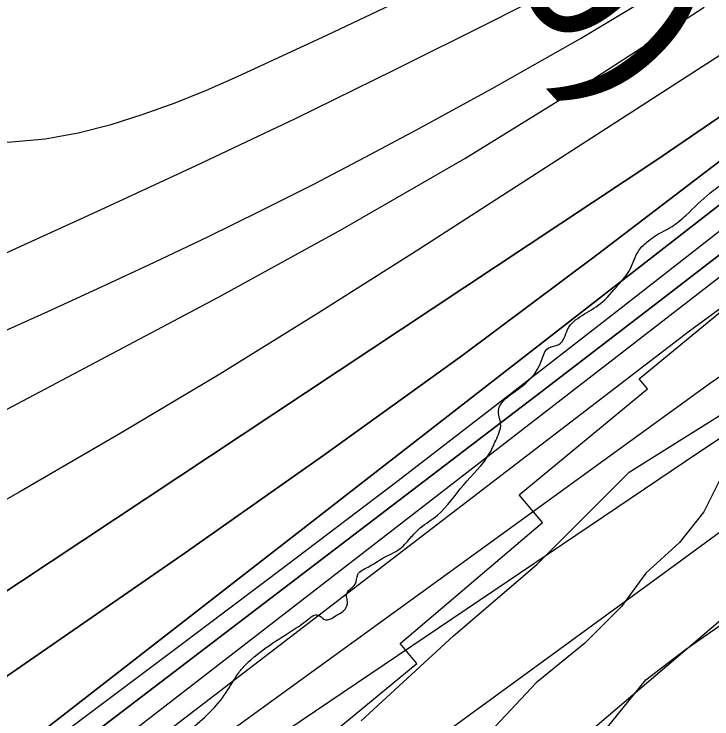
# Model space of a CAD drawing. Extents: x 3392644 to 3430565, y 576657 to 602123.
# Drawn here: x 3402431.4 to 3402905.9, y 584584.1 to 585063.2 of the extents above; entities that cross this region are included whole.
import ezdxf

# ---------------------------------------------------------------- set-up
doc = ezdxf.new("R2010")
doc.units = 0
for name, color, linetype in [('V-CHAN-NAID', 7, 'Continuous'), ('V-RIVR-EDGE', 7, 'Continuous'), ('V-RRAP-RVMT', 7, 'Continuous'), ('V-SITE-VEGE', 7, 'Continuous'), ('V-TOPO-DPTH', 7, 'Continuous'), ('V-TOPO-MAJR', 7, 'Continuous'), ('V-TOPO-MINR', 7, 'Continuous'), ('V-TOPO-WATR', 7, 'Continuous')]:
    doc.layers.add(name, color=color, linetype=linetype)

msp = doc.modelspace()

# ---------------------------------------------------------------- linework, layer by layer
at = {"layer": 'V-RIVR-EDGE'}
msp.add_spline([(3396775.14, 583083.89), (3396813.13, 583077.25), (3396878.17, 583066.49), (3396944.3, 583054.63), (3397040.4, 583038.31), (3397098.86, 583026.47), (3397143.44, 583017.58), (3397248.67, 583000.14), (3397318.11, 582991.93), (3397366.71, 582985.6), (3397425.56, 582983.99), (3397482.58, 582983.48), (3397505.25, 582983.79), (3397523.16, 582984.11), (3397535.58, 582982.98), (3397547.29, 582984.42), (3397553.5, 582984.4), (3397557.52, 582982.93), (3397564.81, 582974.5), (3397565.15, 582965), (3397563.3, 582955.5), (3397562.9, 582944.17), (3397563.63, 582940.51), (3397567.64, 582939.04), (3397569.83, 582934.65), (3397572, 582924.77), (3397574.55, 582922.94), (3397581.49, 582921.46), (3397584.79, 582923.64), (3397587.72, 582927.29), (3397589.58, 582941.18), (3397592.53, 582951.41), (3397596.2, 582957.61), (3397599.87, 582960.89), (3397604.64, 582968.56), (3397610.49, 582971.83), (3397617.81, 582975.47), (3397652.55, 582980.5), (3397688.01, 582979.68), (3397709.94, 582978.53), (3397734.79, 582976.64), (3397757.82, 582975.85), (3397782.68, 582977.62), (3397809.01, 582980.85), (3397835.7, 582984.44), (3397884.71, 582992.36), (3397923.1, 582994.82), (3397953.43, 582993.65), (3397988.88, 582988.44), (3398023.98, 582990.18), (3398046.29, 582997.44), (3398058.01, 583005.82), (3398070.83, 583016.02), (3398086.2, 583024.03), (3398111.07, 583028.35), (3398172.52, 583041.72), (3398207.99, 583048.58), (3398231.38, 583047.79), (3398261.36, 583049.18), (3398286.96, 583052.41), (3398312.56, 583059.29), (3398337.81, 583067.64), (3398383.51, 583070.45), (3398451.14, 583073.57), (3398464.66, 583070.98), (3398479.26, 583062.17), (3398495.66, 583042.02), (3398503.3, 583028.11), (3398512.79, 583021.51), (3398522.66, 583021.48), (3398535.48, 583032.42), (3398552.68, 583038.96), (3398566.94, 583038.56), (3398581.91, 583033.4), (3398603.84, 583032.25), (3398616.27, 583032.22), (3398624.31, 583030.01), (3398639.66, 583030.33), (3398675.85, 583031.71), (3398691.94, 583032.03), (3398705.09, 583030.9), (3398713.5, 583031.98), (3398731.78, 583032.67), (3398752.25, 583032.98), (3398769.08, 583035.5), (3398785.16, 583035.09), (3398791, 583033.62), (3398807.07, 583027), (3398820.95, 583021.84), (3398831.53, 583014.51), (3398866.59, 582999.07), (3398896.89, 582982.54), (3398913.68, 582974.09), (3398926.48, 582974.79), (3398937.8, 582972.94), (3398949.86, 582968.89), (3398961.91, 582965.2), (3398977.27, 582966.63), (3398994.46, 582970.97), (3399010.92, 582975.68), (3399021.17, 582979.68), (3399028.86, 582985.87), (3399040.95, 582996.08), (3399048.27, 583000.08), (3399061.07, 583002.24), (3399090.69, 583006.19), (3399115.92, 583011.24), (3399122.14, 583011.23), (3399129.44, 583009.38), (3399136.01, 583003.15), (3399140.38, 582998.39), (3399145.13, 582998.38), (3399161.95, 582999.43), (3399171.46, 583000.14), (3399183.52, 582999.75), (3399192.29, 582999.72), (3399200.71, 583002.63), (3399201.81, 583006.65), (3399202.19, 583011.4), (3399199.65, 583018.35), (3399194.91, 583023.84), (3399194.56, 583028.6), (3399194.57, 583034.81), (3399197.88, 583043.21), (3399198.26, 583048.69), (3399196.47, 583062.22), (3399193.94, 583072.83), (3399193.58, 583076.12), (3399195.42, 583080.5), (3399198.35, 583083.05), (3399203.11, 583085.6), (3399213.35, 583087.04), (3399220.29, 583086.29), (3399226.85, 583079.69), (3399239.25, 583065.77), (3399254.93, 583052.94), (3399266.62, 583046.7), (3399276.12, 583046.67), (3399289.66, 583051.03), (3399302.47, 583058.67), (3399319.32, 583073.62), (3399325.92, 583081.28), (3399329.58, 583083.83), (3399336.89, 583081.61), (3399352.22, 583075), (3399367.93, 583071.3), (3399390.22, 583066.13), (3399402.65, 583065.73), (3399440.31, 583069.3), (3399461.52, 583073.63), (3399519.3, 583081.16), (3399573.06, 583094.92), (3399604.89, 583102.52), (3399633.41, 583107.57), (3399653.88, 583106.42), (3399671.07, 583108.57), (3399695.94, 583113.63), (3399715.33, 583122.35), (3399740.23, 583137.28), (3399751.59, 583151.14), (3399762.22, 583164.27), (3399774.68, 583175.94), (3399784.2, 583182.5), (3399792.63, 583189.06), (3399795.57, 583195.99), (3399799.59, 583197.45), (3399802.52, 583197.44), (3399809.45, 583193.77), (3399814.94, 583193.75), (3399821.88, 583194.1), (3399845.3, 583201.72), (3399905.65, 583216.56), (3399931.26, 583225.27), (3399967.47, 583235.05), (3399992.35, 583244.13), (3400000.42, 583253.24), (3400007.74, 583257.61), (3400018.35, 583260.51), (3400031.88, 583262.31), (3400047.97, 583265.19), (3400055.29, 583270.65), (3400066.64, 583276.11), (3400079.44, 583279), (3400083.83, 583280.45), (3400095.54, 583285.18), (3400101.39, 583285.53), (3400125.89, 583289.85), (3400153.69, 583298.56), (3400192.84, 583311.99), (3400239.67, 583327.59), (3400291.98, 583342.08), (3400327.1, 583352.23), (3400354.52, 583356.18), (3400375.01, 583360.89), (3400387.44, 583364.88), (3400390, 583364.14), (3400389.25, 583357.93), (3400389.25, 583356.1), (3400393.62, 583348.41), (3400397.25, 583337.8), (3400401.98, 583328.65), (3400413.64, 583316.56), (3400424.96, 583308.85), (3400439.21, 583307.36), (3400460.42, 583310.59), (3400467.01, 583315.33), (3400473.24, 583320.43), (3400475.46, 583330.66), (3400471.53, 583368.32), (3400471.56, 583380.39), (3400472.3, 583385.5), (3400478.16, 583390.24), (3400480.38, 583399.01), (3400481.48, 583402.66), (3400485.15, 583405.94), (3400498.32, 583410.66), (3400503.81, 583414.67), (3400508.21, 583419.41), (3400517, 583425.6), (3400522.86, 583431.8), (3400535.67, 583435.79), (3400564.57, 583444.13), (3400601.51, 583453.54), (3400634.06, 583462.23), (3400664.06, 583471.66), (3400688.58, 583481.84), (3400707.98, 583491.29), (3400725.92, 583502.58), (3400759.21, 583514.93), (3400794.34, 583529.1), (3400829.1, 583542.54), (3400868.99, 583559.25), (3400880.69, 583563.25), (3400906.68, 583575.61), (3400920.95, 583582.89), (3400934.49, 583585.78), (3400950.95, 583590.12), (3400981.32, 583603.21), (3401005.11, 583615.94), (3401022.67, 583620.65), (3401047.18, 583628.63), (3401067.67, 583634.8), (3401097.3, 583646.06), (3401115.59, 583651.49), (3401142.3, 583657.64), (3401149.62, 583661.64), (3401161.69, 583667.1), (3401193.53, 583681.64), (3401226.83, 583695.82), (3401250.24, 583702.34), (3401263.42, 583711.08), (3401269.29, 583717.28), (3401275.87, 583719.82), (3401291.97, 583724.17), (3401309.52, 583727.41), (3401322.7, 583735.79), (3401344.66, 583746.34), (3401352.71, 583749.97), (3401362.22, 583751.78), (3401379.42, 583760.51), (3401398.82, 583769.6), (3401425.17, 583782.33), (3401447.87, 583793.97), (3401460.31, 583801.61), (3401469.83, 583807.8), (3401481.17, 583811.8), (3401489.22, 583812.87), (3401505.33, 583824.9), (3401519.25, 583833.64), (3401536.81, 583842.73), (3401545.23, 583847.46), (3401556.22, 583853.65), (3401577.08, 583864.93), (3401601.24, 583877.3), (3401634.54, 583893.67), (3401648.83, 583904.6), (3401672.26, 583919.89), (3401702.65, 583940.65), (3401720.23, 583955.23), (3401724.63, 583960.7), (3401725.38, 583965.45), (3401725.76, 583971.67), (3401726.13, 583973.49), (3401728.69, 583974.22), (3401733.05, 583964.7), (3401734.88, 583964.7), (3401742.2, 583967.24), (3401756.11, 583975.61), (3401775.15, 583990.92), (3401800.41, 584006.21), (3401823.48, 584021.51), (3401859.37, 584047.37), (3401900.01, 584075.42), (3401938.1, 584104.2), (3401973.26, 584129.7), (3402017.57, 584163.23), (3402052, 584188.73), (3402068.49, 584206.23), (3402087.54, 584223.73), (3402105.12, 584237.21), (3402120.5, 584246.32), (3402139.91, 584263.45), (3402161.52, 584279.48), (3402205.11, 584317.02), (3402240.28, 584346.55), (3402249.43, 584352.74), (3402267, 584360.37), (3402279.09, 584369.84), (3402289.35, 584382.25), (3402295.58, 584388.45), (3402316.09, 584405.58), (3402366.26, 584439.08), (3402387.87, 584455.85), (3402402.52, 584467.87), (3402414.96, 584474.42), (3402428.14, 584479.87), (3402444.61, 584490.43), (3402463.66, 584506.1), (3402475.38, 584515.58), (3402490.4, 584526.87), (3402538.38, 584566.6), (3402565.85, 584589.93), (3402576.85, 584603.79), (3402584.19, 584615.47), (3402588.96, 584620.94), (3402605.08, 584634.06), (3402621.92, 584644.99), (3402632.54, 584652.64), (3402636.57, 584654.82), (3402639.12, 584654.08), (3402643.14, 584651.51), (3402646.06, 584651.87), (3402650.46, 584654.42), (3402655.21, 584657.33), (3402657.78, 584660.98), (3402658.15, 584663.54), (3402657.43, 584667.2), (3402657.8, 584669.75), (3402663.3, 584675.59), (3402665.15, 584682.17), (3402672.1, 584687.27), (3402682.35, 584693.45), (3402693.7, 584699.64), (3402701.76, 584708.03), (3402707.63, 584713.86), (3402719.35, 584722.61), (3402736.94, 584743.03), (3402754.54, 584764.19), (3402758.95, 584773.32), (3402762.27, 584784.64), (3402760.83, 584794.15), (3402761.57, 584796.34), (3402774.39, 584808.37), (3402790.16, 584827.71), (3402794.57, 584836.11), (3402801.88, 584838.65), (3402805.55, 584843.03), (3402807.76, 584848.87), (3402817.65, 584858.35), (3402830.1, 584866.36), (3402842.19, 584879.12), (3402850.26, 584889.7), (3402856.14, 584902.48), (3402862.74, 584909.05), (3402867.86, 584912.69), (3402878.85, 584918.88), (3402888.37, 584926.53), (3402904.49, 584941.48), (3402914.38, 584948.4), (3402928.29, 584956.41), (3402934.88, 584962.97), (3402937.82, 584966.62), (3402938.2, 584971.74), (3402937.49, 584981.24), (3402937.5, 584985.26), (3402953.25, 584998.38), (3402977.78, 585014.77), (3402996.08, 585025.33), (3403016.58, 585033.32), (3403039.62, 585040.21), (3403050.24, 585047.49), (3403059.76, 585052.22), (3403070.36, 585053.66), (3403078.04, 585055.1), (3403086.82, 585058.73), (3403115, 585071.46), (3403146.48, 585086.37), (3403132.2, 585079.82), (3403142.45, 585086.01), (3403170.26, 585097.64), (3403184.91, 585105.28), (3403217.1, 585117.27), (3403261, 585129.59), (3403315.49, 585137.86), (3403347.67, 585142.9), (3403378.02, 585148.3), (3403417.15, 585155.52), (3403455.19, 585164.93), (3403485.93, 585175.09), (3403512.28, 585188.55), (3403532.06, 585206.05), (3403547.09, 585222.46), (3403548.93, 585227.21), (3403552.23, 585230.49), (3403560.64, 585231.56), (3403567.21, 585229.72), (3403575.99, 585229.7), (3403592.09, 585238.43), (3403619.92, 585256.64), (3403671.55, 585292.34), (3403695.34, 585305.8), (3403703.02, 585307.98), (3403726.45, 585322.18), (3403748.06, 585336.38), (3403779.55, 585358.6), (3403809.21, 585377.53), (3403822.77, 585393.59), (3403849.18, 585429.71), (3403874.86, 585465.83), (3403895.4, 585495.03), (3403900.9, 585503.42), (3403902.73, 585503.78), (3403907.12, 585503.77), (3403912.25, 585507.42), (3403928.75, 585531.5), (3403948.93, 585557.77), (3403964.7, 585578.57), (3403972.02, 585584.76), (3403979.71, 585590.23), (3403995.48, 585610.29), (3404005.01, 585622.7), (3404016.37, 585633.64), (3404029.56, 585643.47), (3404037.99, 585651.5), (3404055.97, 585682.52), (3404090.08, 585725.57), (3404116.13, 585765.72), (3404146.2, 585804.39), (3404172.94, 585828.45), (3404201.19, 585866.4), (3404218.43, 585893.04), (3404241.93, 585935.75), (3404254.07, 585966.43), (3404273.19, 586011.35), (3404295.99, 586065.39), (3404324.69, 586140.26), (3404338.69, 586187.01), (3404345.72, 586217.7), (3404351.25, 586238.52), (3404360.45, 586263.72), (3404367.44, 586279.43), (3404369.3, 586292.95), (3404362.76, 586312.34), (3404363.17, 586329.88), (3404363.57, 586342.67), (3404369.08, 586353.63), (3404375.35, 586376.28), (3404377.98, 586402.59), (3404387.58, 586442.78), (3404404.86, 586483.67), (3404421.07, 586535.91), (3404432.49, 586570.61), (3404448.69, 586615.89), (3404459.02, 586653.89), (3404467.16, 586695.17), (3404471.26, 586726.6), (3404473.16, 586754.74), (3404478.79, 586815.41), (3404482.55, 586855.98), (3404480.77, 586876.82), (3404477.15, 586890.35), (3404476.43, 586897.3), (3404479.38, 586906.06), (3404487.09, 586917.74), (3404493.7, 586931.25), (3404496.67, 586951.72), (3404498.57, 586978.76), (3404518.44, 587033.91), (3404529.49, 587065.32), (3404542.74, 587101.11), (3404549.38, 587126.32), (3404556.41, 587159.57), (3404562.7, 587192.45), (3404572.3, 587229.71), (3404578.96, 587262.96), (3404583.78, 587291.46), (3404584.2, 587312.66), (3404584.33, 587365.67), (3404586.26, 587407.7), (3404589.73, 587479.7), (3404590.91, 587511.5), (3404590.2, 587522.47), (3404583.68, 587546.61), (3404570.63, 587590.51), (3404552.86, 587645.02), (3404544.13, 587665.51), (3404532.49, 587688.57), (3404524.85, 587703.21), (3404520.49, 587711.27), (3404519.77, 587718.21), (3404519.8, 587729.91), (3404518.73, 587740.88), (3404513.99, 587745.64), (3404512.17, 587750.04), (3404510.02, 587765.76)], degree=3, dxfattribs=at)
at = {"layer": 'V-RRAP-RVMT'}
msp.add_lwpolyline([(3402489.67, 584537.4), (3402541.23, 584477.38), (3402604.21, 584531.47), (3402600.68, 584535.58), (3402705.18, 584621.68), (3402693.92, 584635.33), (3402790.78, 584717.52), (3402774.8, 584736.48), (3402862.08, 584808.52), (3402856.46, 584815.27), (3402961.88, 584902.01), (3402959, 584905.49), (3402979.81, 584917.37)], dxfattribs=at)
at = {"layer": 'V-SITE-VEGE'}
for points in [[(3402667.52, 584582.72), (3402730.21, 584640.61), (3402786.98, 584689.06), (3402849.77, 584751.79), (3402935.68, 584805.67)], [(3402927.39, 584778.69), (3402900.42, 584724.72), (3402883.83, 584703.96), (3402861.02, 584683.21)], [(3402861.02, 584683.21), (3402844.42, 584660.38), (3402819.54, 584635.47), (3402786.35, 584608.48), (3402755.24, 584575.27)], [(3402834.05, 584577.35), (3402861.02, 584610.56), (3402887.98, 584631.32), (3402914.94, 584650)]]:
    msp.add_lwpolyline(points, dxfattribs=at)
at = {"layer": 'V-TOPO-DPTH'}
for points in [[(3404366.79, 586726.64), (3404126.48, 586002.1), (3404117.55, 585979.13), (3404107.16, 585956.94), (3403294.68, 585197.12), (3403289.47, 585193.58), (3403281.51, 585188.05), (3403273.64, 585182.41), (3403265.88, 585176.62), (3403258.2, 585170.71), (3403112.73, 585056.41), (3403032.24, 584993.44), (3402951.57, 584930.72), (3402870.62, 584868.34), (3402789.5, 584806.2), (3402412.76, 584518.94), (3402403.94, 584512.27), (3402395.08, 584505.65), (3402386.16, 584499.11), (3402377.21, 584492.61), (3401565.16, 583871.86)], [(3401565.16, 583871.86), (3402377.21, 584492.61), (3402386.16, 584499.11), (3402395.08, 584505.65), (3402403.94, 584512.27), (3402412.76, 584518.94), (3402789.5, 584806.2), (3402870.62, 584868.34), (3402951.57, 584930.72), (3403032.24, 584993.44), (3403112.73, 585056.41), (3403258.2, 585170.71), (3403265.88, 585176.62), (3403273.64, 585182.41), (3403281.51, 585188.05), (3403289.47, 585193.58), (3403294.68, 585197.12), (3404107.16, 585956.94), (3404117.55, 585979.13), (3404126.48, 586002.1), (3404366.79, 586726.64)], [(3401580.82, 584058.32), (3402331.27, 584607.74), (3402372.3, 584635.13), (3402413.37, 584662.44), (3402867.73, 584963.62), (3402928.51, 585005.04), (3402988.55, 585047.49), (3403047.48, 585091.47), (3403105.67, 585136.47), (3403212.12, 585221.01), (3403216.51, 585224.53), (3403220.88, 585228.07), (3403225.21, 585231.65), (3403229.53, 585235.26), (3403988.88, 585972.84), (3403998.75, 585988.72), (3404007.72, 586005.04), (3404015.32, 586022.04), (3404022.02, 586039.5), (3404189.26, 586535.13)], [(3401580.82, 584058.32), (3402331.27, 584607.74), (3402372.3, 584635.13), (3402413.37, 584662.44), (3402867.73, 584963.62), (3402928.51, 585005.04), (3402988.55, 585047.49), (3403047.48, 585091.47), (3403105.67, 585136.47), (3403212.12, 585221.01), (3403216.51, 585224.53), (3403220.88, 585228.07), (3403225.21, 585231.65), (3403229.53, 585235.26), (3403988.88, 585972.84), (3403998.75, 585988.72), (3404007.72, 586005.04), (3404015.32, 586022.04), (3404022.02, 586039.5), (3404189.26, 586535.13)], [(3401704.8, 584063.29), (3401801.84, 584128.12), (3401898.71, 584193.2), (3401995.32, 584258.65), (3402091.77, 584324.36), (3402383.35, 584523.85), (3402383.6, 584524.03), (3402383.73, 584524.12), (3402383.85, 584524.21), (3402389.96, 584528.76), (3402393.14, 584531.13), (3402396.3, 584533.52), (3402399.45, 584535.93), (3402402.58, 584538.35), (3403217.47, 585171.83), (3403235.56, 585185.77), (3403253.74, 585199.59), (3403272.04, 585213.25), (3403290.43, 585226.8), (3404076.54, 585961.79), (3404081.13, 585969.46), (3404084.93, 585977.55), (3404088.2, 585985.92), (3404139.67, 586140.19)], [(3404139.67, 586140.19), (3404088.2, 585985.92), (3404084.93, 585977.55), (3404081.13, 585969.46), (3404076.54, 585961.79), (3403290.43, 585226.8), (3403272.04, 585213.25), (3403253.74, 585199.59), (3403235.56, 585185.77), (3403217.47, 585171.83), (3402402.58, 584538.35), (3402399.45, 584535.93), (3402396.3, 584533.52), (3402393.14, 584531.13), (3402389.96, 584528.76), (3402383.85, 584524.21), (3402383.73, 584524.12), (3402383.6, 584524.03), (3402383.35, 584523.85), (3402091.77, 584324.36), (3401995.32, 584258.65), (3401898.71, 584193.2), (3401801.84, 584128.12), (3401704.8, 584063.29)], [(3404240.62, 586095.85), (3404194.3, 585959.74), (3404182.31, 585930.82), (3404170.33, 585905.3), (3404156.67, 585891.72), (3404028.69, 585783.05), (3403554.24, 585351.71), (3403349.49, 585185.34), (3403317.08, 585163.28), (3403294.92, 585151.41), (3403204.49, 585078.42), (3403032.19, 584951.13), (3402890.59, 584847.61), (3402436.78, 584499.65), (3402414.61, 584484.38), (3402394.14, 584469.11), (3402141.61, 584263.69), (3401982.93, 584136.37), (3401639.12, 583855.4)], [(3404240.62, 586095.85), (3404194.3, 585959.74), (3404182.31, 585930.82), (3404170.33, 585905.3), (3404156.67, 585891.72), (3404028.69, 585783.05), (3403554.24, 585351.71), (3403349.49, 585185.34), (3403317.08, 585163.28), (3403294.92, 585151.41), (3403204.49, 585078.42), (3403032.19, 584951.13), (3402890.59, 584847.61), (3402436.78, 584499.65), (3402414.61, 584484.38), (3402394.14, 584469.11), (3402141.61, 584263.69), (3401982.93, 584136.37), (3401639.12, 583855.4)], [(3401771.45, 584148.17), (3401823.44, 584184.61), (3401831.45, 584190.38), (3401878.86, 584224.77), (3401926.1, 584259.39), (3401973.07, 584294.37), (3402019.88, 584329.58), (3402066.83, 584364.58), (3402114.14, 584399.07), (3402162.01, 584432.79), (3402210.24, 584466), (3402315.18, 584537.02), (3402336.35, 584551.39), (3402357.49, 584565.79), (3402378.59, 584580.26), (3402399.66, 584594.77), (3402547.66, 584696.96), (3402642.13, 584763.39), (3402735.83, 584830.89), (3402828.35, 584899.97), (3402920.09, 584970.12)], [(3402920.09, 584970.12), (3402828.35, 584899.97), (3402735.83, 584830.89), (3402642.13, 584763.39), (3402547.66, 584696.96), (3402399.66, 584594.77), (3402378.59, 584580.26), (3402357.49, 584565.79), (3402336.35, 584551.39), (3402315.18, 584537.02), (3402210.24, 584466), (3402162.01, 584432.79), (3402114.14, 584399.07), (3402066.83, 584364.58), (3402019.88, 584329.58), (3401973.07, 584294.37), (3401926.1, 584259.39), (3401878.86, 584224.77), (3401831.45, 584190.38), (3401823.44, 584184.61), (3401771.45, 584148.17)], [(3401593.91, 583800.4), (3402384.13, 584410.01), (3402389.45, 584414.42), (3402394.94, 584418.65), (3402400.46, 584422.84), (3402406.01, 584426.99), (3402411.59, 584431.1), (3402416.33, 584434.56), (3402424.28, 584440.39), (3402432.23, 584446.24), (3402440.15, 584452.11), (3402448.07, 584458), (3402478.33, 584480.57), (3402501.48, 584497.59), (3402524.79, 584514.39), (3402896.92, 584765.42), (3402971.73, 584815.06)]]:
    msp.add_lwpolyline(points, dxfattribs=at)
at = {"layer": 'V-TOPO-MAJR'}
msp.add_lwpolyline([(3403083.64, 585146.37), (3402704.88, 584902.07), (3402638.28, 584859.89), (3402571.23, 584818.45), (3402503.51, 584778.12), (3402435.34, 584738.53), (3402332.57, 584679.97), (3402315.33, 584670.43), (3402297.94, 584661.2), (3402280.32, 584652.4), (3402262.54, 584643.91), (3402013.84, 584528.94), (3401969.07, 584509.97), (3401923.62, 584492.96), (3401877.18, 584478.91), (3401830.08, 584466.83), (3401781.41, 584456.01)], dxfattribs=at)
at = {"layer": 'V-TOPO-MINR'}
for points in [[(3401565.16, 583871.86), (3402377.21, 584492.61), (3402386.16, 584499.11), (3402395.08, 584505.65), (3402403.94, 584512.27), (3402412.76, 584518.94), (3402789.5, 584806.2), (3402870.62, 584868.34), (3402951.57, 584930.72), (3403032.24, 584993.44), (3403112.73, 585056.41), (3403258.2, 585170.71), (3403265.88, 585176.62), (3403273.64, 585182.41), (3403281.51, 585188.05), (3403289.47, 585193.58), (3403294.68, 585197.12), (3404107.16, 585956.94), (3404117.55, 585979.13), (3404126.48, 586002.1), (3404366.79, 586726.64)], [(3404189.26, 586535.13), (3404022.02, 586039.5), (3404015.32, 586022.04), (3404007.72, 586005.04), (3403998.75, 585988.72), (3403988.88, 585972.84), (3403229.53, 585235.26), (3403225.21, 585231.65), (3403220.88, 585228.07), (3403216.51, 585224.53), (3403212.12, 585221.01), (3403105.67, 585136.47), (3403047.48, 585091.47), (3402988.55, 585047.49), (3402928.51, 585005.04), (3402867.73, 584963.62), (3402413.37, 584662.44), (3402372.3, 584635.13), (3402331.27, 584607.74), (3401580.82, 584058.32)], [(3401783.11, 584089.87), (3402085.68, 584303.26), (3402186.47, 584374.47), (3402380.96, 584511.97), (3402384.48, 584514.48), (3402387.99, 584517.01), (3402391.47, 584519.56), (3402394.95, 584522.14), (3402540.61, 584631.17), (3402616.72, 584688.52), (3402692.58, 584746.18), (3402768.08, 584804.32), (3402843.34, 584862.78), (3403237.86, 585171.24), (3403250.75, 585181.16), (3403263.72, 585190.96), (3403276.84, 585200.57), (3403290.05, 585210.05), (3404085.57, 585948.84), (3404094.15, 585963.2), (3404101.25, 585978.34), (3404107.36, 585994.01), (3404215.72, 586319.79)], [(3401582.74, 583804.59), (3402259.12, 584339.65), (3402356.94, 584413.7), (3402369.94, 584423.2), (3402396.23, 584442.48), (3402422.46, 584461.83), (3402448.62, 584481.28), (3402474.73, 584500.81), (3402904.92, 584812.45), (3403339.22, 585108.61), (3403344.92, 585112.23), (3403350.76, 585115.59), (3403356.81, 585118.55), (3403362.99, 585121.26), (3404166.42, 585889.03), (3404176.59, 585903.63), (3404185.69, 585918.79), (3404193.18, 585934.81), (3404199.6, 585951.4), (3404309.22, 586284.52)], [(3401592.62, 583724.91), (3402562.99, 584344.3), (3402720.57, 584485.76), (3402821.79, 584574.61), (3402924.28, 584661.94), (3403028.67, 584746.99), (3403134.32, 584830.51), (3403400.26, 585036.02), (3403411.59, 585044.86), (3403422.86, 585053.77), (3403434.04, 585062.79), (3403445.16, 585071.88), (3404277.72, 585890.93), (3404283.36, 585904.99), (3404388.52, 586218.53)], [(3401704.8, 584063.29), (3401801.84, 584128.12), (3401898.71, 584193.2), (3401995.32, 584258.65), (3402091.77, 584324.36), (3402383.35, 584523.85), (3402383.6, 584524.03), (3402383.73, 584524.12), (3402383.85, 584524.21), (3402389.96, 584528.76), (3402393.14, 584531.13), (3402396.3, 584533.52), (3402399.45, 584535.93), (3402402.58, 584538.35), (3403217.47, 585171.83), (3403235.56, 585185.77), (3403253.74, 585199.59), (3403272.04, 585213.25), (3403290.43, 585226.8), (3404076.54, 585961.79), (3404081.13, 585969.46), (3404084.93, 585977.55), (3404088.2, 585985.92), (3404139.67, 586140.19)], [(3401626.11, 583789.43), (3402469.67, 584386.74), (3402484.8, 584399.02), (3402500.3, 584410.88), (3402669.02, 584534.16), (3402869.28, 584680.5), (3402969.4, 584753.69), (3403069.52, 584826.88), (3403361.2, 585040.11), (3403382.02, 585055.6), (3403402.67, 585071.32), (3403423.06, 585087.38), (3404257.4, 585883.96), (3404260.39, 585890.06), (3404262.93, 585896.41), (3404305.71, 586024.36), (3404328.44, 586095.13)], [(3402363.6, 584872.57), (3402487.35, 584928.85), (3402555.24, 584960.27), (3402622.84, 584992.29), (3402690.01, 585025.2), (3402756.89, 585058.71), (3402826.47, 585094.16)], [(3402350.06, 585083.09), (3402328.56, 585005.87), (3402327.71, 585000.92), (3402327.54, 584996.01), (3402328.35, 584991.17), (3402329.83, 584986.36), (3402332.42, 584982.45), (3402335.59, 584979.38), (3402339.62, 584977.6), (3402344.23, 584976.66), (3402406.98, 584975.63), (3402429.91, 584976.31), (3402452.64, 584978.38), (3402475.09, 584982.55), (3402497.34, 584988.1), (3402519.27, 584995.19), (3402540.97, 585002.89), (3402562.31, 585011.53), (3402583.41, 585020.79), (3402644.47, 585049.18), (3402695.68, 585073.6)], [(3402417.93, 584844.68), (3402454.41, 584861.07), (3402490.79, 584877.69), (3402527.01, 584894.65), (3402563.13, 584911.84), (3402599.03, 584929.45), (3402634.75, 584947.43), (3402670.2, 584965.93), (3402705.47, 584984.79), (3402756.5, 585012.57), (3402816.48, 585046.66), (3402875.57, 585082.16)], [(3402422.42, 584792.27), (3402570.07, 584870.5), (3402654.48, 584916.91), (3402737.88, 584965.01), (3402819.77, 585015.66), (3402900.63, 585068)], [(3401647.28, 583868.93), (3402388.17, 584480.96), (3402403.41, 584492.29), (3402418.56, 584503.76), (3402433.64, 584515.32), (3403135.04, 585057.8)], [(3401771.45, 584148.17), (3401823.44, 584184.61), (3401831.45, 584190.38), (3401878.86, 584224.77), (3401926.1, 584259.39), (3401973.07, 584294.37), (3402019.88, 584329.58), (3402066.83, 584364.58), (3402114.14, 584399.07), (3402162.01, 584432.79), (3402210.24, 584466), (3402315.18, 584537.02), (3402336.35, 584551.39), (3402357.49, 584565.79), (3402378.59, 584580.26), (3402399.66, 584594.77), (3402547.66, 584696.96), (3402642.13, 584763.39), (3402735.83, 584830.89), (3402828.35, 584899.97), (3402920.09, 584970.12)], [(3401593.91, 583800.4), (3402384.13, 584410.01), (3402389.45, 584414.42), (3402394.94, 584418.65), (3402400.46, 584422.84), (3402406.01, 584426.99), (3402411.59, 584431.1), (3402416.33, 584434.56), (3402424.28, 584440.39), (3402432.23, 584446.24), (3402440.15, 584452.11), (3402448.07, 584458), (3402478.33, 584480.57), (3402501.48, 584497.59), (3402524.79, 584514.39), (3402896.92, 584765.42), (3402971.73, 584815.06)]]:
    msp.add_lwpolyline(points, dxfattribs=at)
at = {"layer": 'V-TOPO-WATR'}
msp.add_lwpolyline([(3404240.62, 586095.85), (3404194.3, 585959.74), (3404182.31, 585930.82), (3404170.33, 585905.3), (3404156.67, 585891.72), (3404028.69, 585783.05), (3403554.24, 585351.71), (3403349.49, 585185.34), (3403317.08, 585163.28), (3403294.92, 585151.41), (3403204.49, 585078.42), (3403032.19, 584951.13), (3402890.59, 584847.61), (3402436.78, 584499.65), (3402414.61, 584484.38), (3402394.14, 584469.11), (3402141.61, 584263.69), (3401982.93, 584136.37), (3401639.12, 583855.4)], dxfattribs=at)

# ---------------------------------------------------------------- texts
at = {"layer": 'V-CHAN-NAID'}
msp.add_text('RATEAU "173A" (173.0)', height=100, rotation=312.6962, dxfattribs=at).set_placement((3401863.09, 586064.78))

doc.saveas('drawing.dxf')
